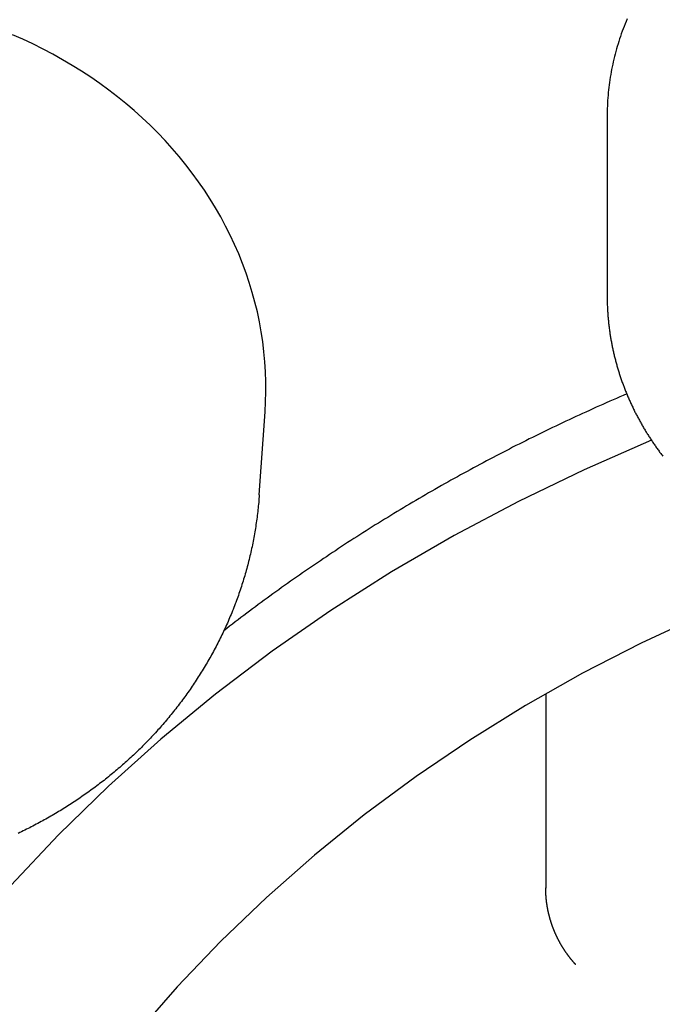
# Model space of a CAD drawing. Extents: x 1107 to 4046, y 937 to 3355.
# Tile 532 of 656: x 2218.86 to 2222.82, y 2666.3 to 2672.36. Entities that reach past the tile are written whole.
import ezdxf

# ---------------------------------------------------------------- set-up
doc = ezdxf.new("R2010")
doc.units = 0
doc.layers.add('KF_VIDA_L___C_REAR', color=7, linetype='CONTINUOUS')

# ---------------------------------------------------------------- blocks, each defined once
blk = doc.blocks.new('KF_VIDA_L___C_REAR')
at = {"layer": 'KF_VIDA_L___C_REAR'}
for p, q in [((35.5, 982.552208), (35.5, 982.152208)), ((35.5, 982.152208), (35.5, 981.44536)), ((33.359162, 980.222257), (33.394874, 980.732642)), ((35.122122, 978.998789), (35.122122, 977.803777))]:
    blk.add_line(p, q, dxfattribs=at)
for points in [[(35.6228, 983.15, 0), (35.6165, 983.135, 0), (35.6103, 983.119, 0), (35.6043, 983.104, 0), (35.5985, 983.089, 0), (35.5928, 983.074, 0), (35.5873, 983.058, 0), (35.582, 983.043, 0), (35.5768, 983.028, 0), (35.5718, 983.012, 0), (35.567, 982.997, 0), (35.5623, 982.981, 0), (35.5578, 982.966, 0), (35.5535, 982.95, 0), (35.5493, 982.934, 0), (35.5453, 982.919, 0), (35.5414, 982.903, 0), (35.5378, 982.887, 0), (35.5343, 982.871, 0), (35.5309, 982.856, 0), (35.5278, 982.84, 0), (35.5248, 982.824, 0), (35.522, 982.808, 0), (35.5193, 982.792, 0), (35.5168, 982.776, 0), (35.5145, 982.76, 0), (35.5124, 982.744, 0), (35.5104, 982.728, 0), (35.5086, 982.713, 0), (35.507, 982.697, 0), (35.5055, 982.681, 0), (35.5042, 982.665, 0), (35.5031, 982.648, 0), (35.5021, 982.632, 0), (35.5014, 982.616, 0), (35.5008, 982.6, 0), (35.5003, 982.584, 0), (35.5001, 982.568, 0), (35.5, 982.552, 0)], [(33.3949, 980.733, 0), (33.3983, 980.794, 0), (33.3999, 980.856, 0), (33.3996, 980.918, 0), (33.3976, 980.98, 0), (33.3937, 981.041, 0), (33.3881, 981.103, 0), (33.3806, 981.165, 0), (33.3713, 981.226, 0), (33.3602, 981.287, 0), (33.3473, 981.348, 0), (33.3326, 981.408, 0), (33.3161, 981.468, 0), (33.2979, 981.528, 0), (33.278, 981.587, 0), (33.2563, 981.646, 0), (33.2328, 981.705, 0), (33.2077, 981.763, 0), (33.1808, 981.82, 0), (33.1523, 981.876, 0), (33.1221, 981.932, 0), (33.0903, 981.988, 0), (33.0569, 982.042, 0), (33.0219, 982.096, 0), (32.9853, 982.149, 0), (32.9471, 982.202, 0), (32.9075, 982.253, 0), (32.8663, 982.303, 0), (32.8236, 982.353, 0), (32.7795, 982.402, 0), (32.734, 982.449, 0), (32.6871, 982.496, 0), (32.6389, 982.541, 0), (32.5893, 982.586, 0), (32.5385, 982.629, 0), (32.4863, 982.671, 0), (32.433, 982.712, 0), (32.3784, 982.752, 0), (32.3227, 982.791, 0), (32.2659, 982.828, 0), (32.208, 982.864, 0), (32.1491, 982.899, 0), (32.0891, 982.933, 0), (32.0282, 982.965, 0), (31.9664, 982.996, 0), (31.9036, 983.025, 0), (31.8401, 983.053, 0)], [(35.5, 981.445, 0), (35.5, 981.439, 0), (35.5001, 981.433, 0), (35.5001, 981.426, 0), (35.5002, 981.42, 0), (35.5003, 981.414, 0), (35.5005, 981.408, 0), (35.5006, 981.401, 0), (35.5008, 981.395, 0), (35.501, 981.389, 0), (35.5013, 981.382, 0), (35.5016, 981.376, 0), (35.5019, 981.37, 0), (35.5022, 981.364, 0), (35.5025, 981.357, 0), (35.5029, 981.351, 0), (35.5033, 981.345, 0), (35.5037, 981.339, 0), (35.5042, 981.332, 0), (35.5046, 981.326, 0), (35.5051, 981.32, 0), (35.5057, 981.313, 0), (35.5062, 981.307, 0), (35.5068, 981.301, 0), (35.5074, 981.295, 0), (35.508, 981.288, 0), (35.5087, 981.282, 0), (35.5093, 981.276, 0), (35.51, 981.27, 0), (35.5108, 981.263, 0), (35.5115, 981.257, 0), (35.5123, 981.251, 0), (35.5131, 981.245, 0), (35.5139, 981.238, 0), (35.5148, 981.232, 0), (35.5157, 981.226, 0), (35.5166, 981.22, 0), (35.5175, 981.213, 0), (35.5185, 981.207, 0), (35.5194, 981.201, 0), (35.5204, 981.195, 0), (35.5215, 981.189, 0), (35.5225, 981.182, 0), (35.5236, 981.176, 0), (35.5247, 981.17, 0), (35.5258, 981.164, 0), (35.527, 981.157, 0), (35.5282, 981.151, 0), (35.5294, 981.145, 0), (35.5306, 981.139, 0), (35.5318, 981.133, 0), (35.5331, 981.127, 0), (35.5344, 981.12, 0), (35.5358, 981.114, 0), (35.5371, 981.108, 0), (35.5385, 981.102, 0), (35.5399, 981.096, 0), (35.5413, 981.09, 0), (35.5428, 981.083, 0), (35.5442, 981.077, 0), (35.5458, 981.071, 0), (35.5473, 981.065, 0), (35.5488, 981.059, 0), (35.5504, 981.053, 0), (35.552, 981.047, 0), (35.5536, 981.041, 0), (35.5553, 981.034, 0), (35.557, 981.028, 0), (35.5587, 981.022, 0), (35.5604, 981.016, 0), (35.5621, 981.01, 0), (35.5639, 981.004, 0), (35.5657, 980.998, 0), (35.5675, 980.992, 0), (35.5694, 980.986, 0), (35.5712, 980.98, 0), (35.5731, 980.974, 0), (35.575, 980.968, 0), (35.577, 980.962, 0), (35.5789, 980.956, 0), (35.5809, 980.95, 0), (35.583, 980.944, 0), (35.585, 980.938, 0), (35.5871, 980.932, 0), (35.5891, 980.926, 0), (35.5913, 980.92, 0), (35.5934, 980.914, 0), (35.5956, 980.908, 0), (35.5977, 980.902, 0), (35.6, 980.896, 0), (35.6022, 980.89, 0), (35.6044, 980.884, 0), (35.6067, 980.878, 0), (35.609, 980.872, 0), (35.6114, 980.866, 0), (35.6137, 980.86, 0), (35.6161, 980.854, 0), (35.6185, 980.848, 0), (35.6209, 980.843, 0), (35.6234, 980.837, 0), (35.6258, 980.831, 0), (35.6283, 980.825, 0), (35.6308, 980.819, 0), (35.6334, 980.813, 0), (35.636, 980.807, 0), (35.6385, 980.802, 0), (35.6412, 980.796, 0), (35.6438, 980.79, 0), (35.6464, 980.784, 0), (35.6491, 980.778, 0), (35.6518, 980.773, 0), (35.6546, 980.767, 0), (35.6573, 980.761, 0), (35.6601, 980.755, 0), (35.6629, 980.75, 0), (35.6657, 980.744, 0), (35.6685, 980.738, 0), (35.6714, 980.732, 0), (35.6743, 980.727, 0), (35.6772, 980.721, 0), (35.6801, 980.715, 0), (35.6831, 980.71, 0), (35.6861, 980.704, 0), (35.6891, 980.698, 0), (35.6921, 980.693, 0), (35.6951, 980.687, 0), (35.6982, 980.681, 0), (35.7013, 980.676, 0), (35.7044, 980.67, 0), (35.7075, 980.665, 0), (35.7107, 980.659, 0), (35.7139, 980.653, 0), (35.7171, 980.648, 0), (35.7203, 980.642, 0), (35.7235, 980.637, 0), (35.7268, 980.631, 0), (35.7301, 980.626, 0), (35.7334, 980.62, 0), (35.7367, 980.615, 0), (35.7401, 980.609, 0), (35.7434, 980.604, 0), (35.7468, 980.598, 0), (35.7503, 980.593, 0), (35.7537, 980.587, 0), (35.7572, 980.582, 0), (35.7606, 980.577, 0), (35.7641, 980.571, 0), (35.7677, 980.566, 0), (35.7712, 980.56, 0), (35.7748, 980.555, 0), (35.7784, 980.55, 0), (35.782, 980.544, 0), (35.7856, 980.539, 0), (35.7893, 980.534, 0), (35.7929, 980.528, 0), (35.7966, 980.523, 0), (35.8003, 980.518, 0), (35.8041, 980.512, 0), (35.8078, 980.507, 0), (35.8116, 980.502, 0), (35.8154, 980.497, 0), (35.8192, 980.491, 0), (35.823, 980.486, 0), (35.8269, 980.481, 0), (35.8308, 980.476, 0), (35.8347, 980.471, 0), (35.8386, 980.466, 0), (35.8425, 980.46, 0)], [(35.6205, 980.843, 0), (35.5995, 980.834, 0), (35.5785, 980.825, 0), (35.5575, 980.816, 0), (35.5365, 980.807, 0), (35.5156, 980.798, 0), (35.4947, 980.789, 0), (35.4738, 980.779, 0), (35.4529, 980.77, 0), (35.4321, 980.761, 0), (35.4112, 980.751, 0), (35.3904, 980.742, 0), (35.3696, 980.732, 0), (35.3489, 980.723, 0), (35.3281, 980.713, 0), (35.3074, 980.704, 0), (35.2867, 980.694, 0), (35.2661, 980.684, 0), (35.2454, 980.675, 0), (35.2248, 980.665, 0), (35.2042, 980.655, 0), (35.1837, 980.645, 0), (35.1631, 980.636, 0), (35.1426, 980.626, 0), (35.1221, 980.616, 0), (35.1016, 980.606, 0), (35.0812, 980.596, 0), (35.0608, 980.586, 0), (35.0404, 980.576, 0), (35.02, 980.566, 0), (34.9996, 980.555, 0), (34.9793, 980.545, 0), (34.959, 980.535, 0), (34.9388, 980.525, 0), (34.9185, 980.515, 0), (34.8983, 980.504, 0), (34.8781, 980.494, 0), (34.8579, 980.483, 0), (34.8378, 980.473, 0), (34.8177, 980.462, 0), (34.7976, 980.452, 0), (34.7775, 980.441, 0), (34.7575, 980.431, 0), (34.7374, 980.42, 0), (34.7175, 980.409, 0), (34.6975, 980.399, 0), (34.6776, 980.388, 0), (34.6576, 980.377, 0), (34.6378, 980.366, 0), (34.6179, 980.356, 0), (34.5981, 980.345, 0), (34.5783, 980.334, 0), (34.5585, 980.323, 0), (34.5388, 980.312, 0), (34.519, 980.301, 0), (34.4993, 980.29, 0), (34.4797, 980.279, 0), (34.46, 980.267, 0), (34.4404, 980.256, 0), (34.4208, 980.245, 0), (34.4013, 980.234, 0), (34.3818, 980.222, 0), (34.3623, 980.211, 0), (34.3428, 980.2, 0), (34.3233, 980.188, 0), (34.3039, 980.177, 0), (34.2845, 980.165, 0), (34.2652, 980.154, 0), (34.2459, 980.142, 0), (34.2266, 980.131, 0), (34.2073, 980.119, 0), (34.188, 980.108, 0), (34.1688, 980.096, 0), (34.1496, 980.084, 0), (34.1305, 980.072, 0), (34.1113, 980.061, 0), (34.0922, 980.049, 0), (34.0732, 980.037, 0), (34.0541, 980.025, 0), (34.0351, 980.013, 0), (34.0161, 980.001, 0), (33.9972, 979.989, 0), (33.9783, 979.977, 0), (33.9594, 979.965, 0), (33.9405, 979.953, 0), (33.9217, 979.941, 0), (33.9029, 979.929, 0), (33.8841, 979.916, 0), (33.8653, 979.904, 0), (33.8466, 979.892, 0), (33.8279, 979.879, 0), (33.8093, 979.867, 0), (33.7907, 979.855, 0), (33.7721, 979.842, 0), (33.7535, 979.83, 0), (33.735, 979.817, 0), (33.7165, 979.805, 0), (33.698, 979.792, 0), (33.6796, 979.78, 0), (33.6612, 979.767, 0), (33.6428, 979.754, 0), (33.6244, 979.742, 0), (33.6061, 979.729, 0), (33.5878, 979.716, 0), (33.5696, 979.703, 0), (33.5514, 979.691, 0), (33.5332, 979.678, 0), (33.515, 979.665, 0), (33.4969, 979.652, 0), (33.4788, 979.639, 0), (33.4608, 979.626, 0), (33.4427, 979.613, 0), (33.4247, 979.6, 0), (33.4068, 979.587, 0), (33.3888, 979.574, 0), (33.3709, 979.56, 0), (33.3531, 979.547, 0), (33.3352, 979.534, 0), (33.3174, 979.521, 0), (33.2997, 979.507, 0), (33.2819, 979.494, 0), (33.2642, 979.481, 0), (33.2466, 979.467, 0), (33.2289, 979.454, 0), (33.2113, 979.441, 0), (33.1938, 979.427, 0), (33.1762, 979.414, 0), (33.1587, 979.4, 0), (33.1412, 979.386, 0)], [(35.7731, 980.558, 0), (35.3588, 980.377, 0), (34.9536, 980.182, 0), (34.5583, 979.973, 0), (34.1735, 979.749, 0), (33.8, 979.511, 0), (33.4383, 979.26, 0), (33.0892, 978.996, 0), (32.7533, 978.719, 0), (32.4311, 978.43, 0), (32.1233, 978.13, 0), (31.8303, 977.819, 0), (31.5528, 977.497, 0), (31.2911, 977.166, 0), (31.0458, 976.825, 0)], [(33.3592, 980.222, 0), (33.3583, 980.211, 0), (33.3574, 980.199, 0), (33.3565, 980.188, 0), (33.3555, 980.176, 0), (33.3544, 980.165, 0), (33.3533, 980.153, 0), (33.3521, 980.142, 0), (33.3509, 980.13, 0), (33.3496, 980.119, 0), (33.3482, 980.108, 0), (33.3468, 980.096, 0), (33.3454, 980.085, 0), (33.3439, 980.073, 0), (33.3423, 980.062, 0), (33.3407, 980.05, 0), (33.339, 980.039, 0), (33.3372, 980.028, 0), (33.3354, 980.016, 0), (33.3336, 980.005, 0), (33.3317, 979.994, 0), (33.3297, 979.982, 0), (33.3277, 979.971, 0), (33.3256, 979.96, 0), (33.3235, 979.948, 0), (33.3213, 979.937, 0), (33.319, 979.926, 0), (33.3167, 979.914, 0), (33.3144, 979.903, 0), (33.312, 979.892, 0), (33.3095, 979.881, 0), (33.307, 979.869, 0), (33.3044, 979.858, 0), (33.3018, 979.847, 0), (33.2991, 979.836, 0), (33.2964, 979.825, 0), (33.2936, 979.813, 0), (33.2908, 979.802, 0), (33.2879, 979.791, 0), (33.2849, 979.78, 0), (33.2819, 979.769, 0), (33.2789, 979.758, 0), (33.2758, 979.747, 0), (33.2726, 979.736, 0), (33.2694, 979.725, 0), (33.2661, 979.714, 0), (33.2628, 979.703, 0), (33.2594, 979.692, 0), (33.256, 979.681, 0), (33.2525, 979.67, 0), (33.249, 979.659, 0), (33.2454, 979.648, 0), (33.2418, 979.637, 0), (33.2381, 979.626, 0), (33.2343, 979.615, 0), (33.2305, 979.604, 0), (33.2267, 979.594, 0), (33.2228, 979.583, 0), (33.2188, 979.572, 0), (33.2148, 979.561, 0), (33.2108, 979.551, 0), (33.2067, 979.54, 0), (33.2025, 979.529, 0), (33.1983, 979.518, 0), (33.1941, 979.508, 0), (33.1898, 979.497, 0), (33.1854, 979.487, 0), (33.181, 979.476, 0), (33.1765, 979.465, 0), (33.172, 979.455, 0), (33.1674, 979.444, 0), (33.1628, 979.434, 0), (33.1582, 979.423, 0), (33.1535, 979.413, 0), (33.1487, 979.402, 0), (33.1439, 979.392, 0), (33.139, 979.382, 0), (33.1341, 979.371, 0), (33.1292, 979.361, 0), (33.1242, 979.351, 0), (33.1191, 979.34, 0), (33.114, 979.33, 0), (33.1089, 979.32, 0), (33.1037, 979.31, 0), (33.0985, 979.3, 0), (33.0932, 979.289, 0), (33.0878, 979.279, 0), (33.0825, 979.269, 0), (33.077, 979.259, 0), (33.0716, 979.249, 0), (33.066, 979.239, 0), (33.0605, 979.229, 0), (33.0549, 979.219, 0), (33.0492, 979.209, 0), (33.0435, 979.199, 0), (33.0378, 979.189, 0), (33.032, 979.18, 0), (33.0261, 979.17, 0), (33.0202, 979.16, 0), (33.0143, 979.15, 0), (33.0083, 979.14, 0), (33.0023, 979.131, 0), (32.9963, 979.121, 0), (32.9902, 979.111, 0), (32.984, 979.102, 0), (32.9778, 979.092, 0), (32.9716, 979.083, 0), (32.9653, 979.073, 0), (32.959, 979.064, 0), (32.9526, 979.054, 0), (32.9462, 979.045, 0), (32.9398, 979.035, 0), (32.9333, 979.026, 0), (32.9268, 979.016, 0), (32.9202, 979.007, 0), (32.9136, 978.998, 0), (32.9069, 978.989, 0), (32.9002, 978.979, 0), (32.8935, 978.97, 0), (32.8867, 978.961, 0), (32.8799, 978.952, 0), (32.873, 978.943, 0), (32.8661, 978.934, 0), (32.8592, 978.925, 0), (32.8522, 978.916, 0), (32.8452, 978.907, 0), (32.8381, 978.898, 0), (32.831, 978.889, 0), (32.8239, 978.88, 0), (32.8167, 978.871, 0), (32.8095, 978.862, 0), (32.8023, 978.853, 0), (32.795, 978.845, 0), (32.7876, 978.836, 0), (32.7803, 978.827, 0), (32.7729, 978.819, 0), (32.7654, 978.81, 0), (32.7579, 978.802, 0), (32.7504, 978.793, 0), (32.7429, 978.784, 0), (32.7353, 978.776, 0), (32.7277, 978.768, 0), (32.72, 978.759, 0), (32.7123, 978.751, 0), (32.7046, 978.742, 0), (32.6968, 978.734, 0), (32.689, 978.726, 0), (32.6811, 978.718, 0), (32.6733, 978.709, 0), (32.6654, 978.701, 0), (32.6574, 978.693, 0), (32.6494, 978.685, 0), (32.6414, 978.677, 0), (32.6334, 978.669, 0), (32.6253, 978.661, 0), (32.6172, 978.653, 0), (32.609, 978.645, 0), (32.6008, 978.637, 0), (32.5926, 978.63, 0), (32.5844, 978.622, 0), (32.5761, 978.614, 0), (32.5678, 978.606, 0), (32.5594, 978.599, 0), (32.551, 978.591, 0), (32.5426, 978.583, 0), (32.5342, 978.576, 0), (32.5257, 978.568, 0), (32.5172, 978.561, 0), (32.5087, 978.553, 0), (32.5001, 978.546, 0), (32.4915, 978.538, 0), (32.4829, 978.531, 0), (32.4742, 978.524, 0), (32.4655, 978.516, 0), (32.4568, 978.509, 0), (32.448, 978.502, 0), (32.4392, 978.495, 0), (32.4304, 978.488, 0), (32.4216, 978.48, 0), (32.4127, 978.473, 0), (32.4038, 978.466, 0), (32.3949, 978.459, 0), (32.3859, 978.452, 0), (32.3769, 978.446, 0), (32.3679, 978.439, 0), (32.3589, 978.432, 0), (32.3498, 978.425, 0), (32.3407, 978.418, 0), (32.3316, 978.412, 0), (32.3224, 978.405, 0), (32.3133, 978.398, 0), (32.3041, 978.392, 0), (32.2948, 978.385, 0), (32.2856, 978.379, 0), (32.2763, 978.372, 0), (32.267, 978.366, 0), (32.2576, 978.359, 0), (32.2483, 978.353, 0), (32.2389, 978.346, 0), (32.2295, 978.34, 0), (32.22, 978.334, 0), (32.2106, 978.328, 0), (32.2011, 978.322, 0), (32.1915, 978.315, 0), (32.182, 978.309, 0), (32.1724, 978.303, 0), (32.1629, 978.297, 0), (32.1532, 978.291, 0), (32.1436, 978.285, 0), (32.134, 978.279, 0), (32.1243, 978.274, 0), (32.1146, 978.268, 0), (32.1048, 978.262, 0), (32.0951, 978.256, 0), (32.0853, 978.25, 0), (32.0755, 978.245, 0), (32.0657, 978.239, 0), (32.0559, 978.234, 0), (32.046, 978.228, 0), (32.0361, 978.223, 0), (32.0262, 978.217, 0), (32.0163, 978.212, 0), (32.0063, 978.206, 0), (31.9963, 978.201, 0), (31.9864, 978.196, 0), (31.9763, 978.19, 0), (31.9663, 978.185, 0), (31.9563, 978.18, 0), (31.9462, 978.175, 0), (31.9361, 978.17, 0), (31.926, 978.165, 0), (31.9158, 978.16, 0), (31.9057, 978.155, 0), (31.8955, 978.15, 0), (31.8853, 978.145, 0), (31.8751, 978.14, 0)], [(36.8445, 979.783, 0), (36.4586, 979.64, 0), (36.0802, 979.482, 0), (35.71, 979.31, 0), (35.3487, 979.125, 0), (34.997, 978.926, 0), (34.6554, 978.714, 0), (34.3247, 978.49, 0), (34.0055, 978.254, 0), (33.6983, 978.005, 0), (33.4038, 977.746, 0), (33.1224, 977.476, 0), (32.8547, 977.196, 0), (32.6012, 976.906, 0)], [(35.3065, 977.333, 0), (35.3056, 977.334, 0), (35.3048, 977.335, 0), (35.3039, 977.336, 0), (35.303, 977.336, 0), (35.3022, 977.337, 0), (35.3013, 977.338, 0), (35.3004, 977.339, 0), (35.2996, 977.34, 0), (35.2987, 977.341, 0), (35.2979, 977.342, 0), (35.297, 977.343, 0), (35.2961, 977.344, 0), (35.2953, 977.345, 0), (35.2944, 977.346, 0), (35.2936, 977.347, 0), (35.2927, 977.348, 0), (35.2919, 977.349, 0), (35.2911, 977.35, 0), (35.2902, 977.351, 0), (35.2894, 977.352, 0), (35.2885, 977.353, 0), (35.2877, 977.354, 0), (35.2868, 977.355, 0), (35.286, 977.356, 0), (35.2852, 977.357, 0), (35.2843, 977.358, 0), (35.2835, 977.359, 0), (35.2827, 977.36, 0), (35.2818, 977.361, 0), (35.281, 977.362, 0), (35.2802, 977.363, 0), (35.2794, 977.364, 0), (35.2786, 977.365, 0), (35.2777, 977.366, 0), (35.2769, 977.367, 0), (35.2761, 977.368, 0), (35.2753, 977.369, 0), (35.2745, 977.37, 0), (35.2737, 977.371, 0), (35.2728, 977.372, 0), (35.272, 977.373, 0), (35.2712, 977.374, 0), (35.2704, 977.375, 0), (35.2696, 977.376, 0), (35.2688, 977.378, 0), (35.268, 977.379, 0), (35.2672, 977.38, 0), (35.2664, 977.381, 0), (35.2656, 977.382, 0), (35.2648, 977.383, 0), (35.264, 977.384, 0), (35.2632, 977.385, 0), (35.2625, 977.386, 0), (35.2617, 977.387, 0), (35.2609, 977.388, 0), (35.2601, 977.389, 0), (35.2593, 977.39, 0), (35.2585, 977.391, 0), (35.2578, 977.392, 0), (35.257, 977.393, 0), (35.2562, 977.394, 0), (35.2554, 977.395, 0), (35.2547, 977.396, 0), (35.2539, 977.398, 0), (35.2531, 977.399, 0), (35.2524, 977.4, 0), (35.2516, 977.401, 0), (35.2508, 977.402, 0), (35.2501, 977.403, 0), (35.2493, 977.404, 0), (35.2486, 977.405, 0), (35.2478, 977.406, 0), (35.247, 977.407, 0), (35.2463, 977.408, 0), (35.2455, 977.409, 0), (35.2448, 977.41, 0), (35.2441, 977.412, 0), (35.2433, 977.413, 0), (35.2426, 977.414, 0), (35.2418, 977.415, 0), (35.2411, 977.416, 0), (35.2403, 977.417, 0), (35.2396, 977.418, 0), (35.2389, 977.419, 0), (35.2381, 977.42, 0), (35.2374, 977.421, 0), (35.2367, 977.423, 0), (35.236, 977.424, 0), (35.2352, 977.425, 0), (35.2345, 977.426, 0), (35.2338, 977.427, 0), (35.2331, 977.428, 0), (35.2324, 977.429, 0), (35.2316, 977.43, 0), (35.2309, 977.431, 0), (35.2302, 977.433, 0), (35.2295, 977.434, 0), (35.2288, 977.435, 0), (35.2281, 977.436, 0), (35.2274, 977.437, 0), (35.2267, 977.438, 0), (35.226, 977.439, 0), (35.2253, 977.44, 0), (35.2246, 977.442, 0), (35.2239, 977.443, 0), (35.2232, 977.444, 0), (35.2225, 977.445, 0), (35.2218, 977.446, 0), (35.2212, 977.447, 0), (35.2205, 977.448, 0), (35.2198, 977.45, 0), (35.2191, 977.451, 0), (35.2184, 977.452, 0), (35.2178, 977.453, 0), (35.2171, 977.454, 0), (35.2164, 977.455, 0), (35.2158, 977.457, 0), (35.2151, 977.458, 0), (35.2144, 977.459, 0), (35.2138, 977.46, 0), (35.2131, 977.461, 0), (35.2124, 977.462, 0), (35.2118, 977.463, 0), (35.2111, 977.465, 0), (35.2105, 977.466, 0), (35.2098, 977.467, 0), (35.2092, 977.468, 0), (35.2085, 977.469, 0), (35.2079, 977.47, 0), (35.2072, 977.472, 0), (35.2066, 977.473, 0), (35.206, 977.474, 0), (35.2053, 977.475, 0), (35.2047, 977.476, 0), (35.2041, 977.478, 0), (35.2034, 977.479, 0), (35.2028, 977.48, 0), (35.2022, 977.481, 0), (35.2015, 977.482, 0), (35.2009, 977.484, 0), (35.2003, 977.485, 0), (35.1997, 977.486, 0), (35.1991, 977.487, 0), (35.1985, 977.488, 0), (35.1978, 977.489, 0), (35.1972, 977.491, 0), (35.1966, 977.492, 0), (35.196, 977.493, 0), (35.1954, 977.494, 0), (35.1948, 977.495, 0), (35.1942, 977.497, 0), (35.1936, 977.498, 0), (35.193, 977.499, 0), (35.1924, 977.5, 0), (35.1919, 977.502, 0), (35.1913, 977.503, 0), (35.1907, 977.504, 0), (35.1901, 977.505, 0), (35.1895, 977.506, 0), (35.1889, 977.508, 0), (35.1884, 977.509, 0), (35.1878, 977.51, 0), (35.1872, 977.511, 0), (35.1867, 977.512, 0), (35.1861, 977.514, 0), (35.1855, 977.515, 0), (35.185, 977.516, 0), (35.1844, 977.517, 0), (35.1838, 977.519, 0), (35.1833, 977.52, 0), (35.1827, 977.521, 0), (35.1822, 977.522, 0), (35.1816, 977.524, 0), (35.1811, 977.525, 0), (35.1805, 977.526, 0), (35.18, 977.527, 0), (35.1795, 977.529, 0), (35.1789, 977.53, 0), (35.1784, 977.531, 0), (35.1779, 977.532, 0), (35.1773, 977.533, 0), (35.1768, 977.535, 0), (35.1763, 977.536, 0), (35.1757, 977.537, 0), (35.1752, 977.538, 0), (35.1747, 977.54, 0), (35.1742, 977.541, 0), (35.1737, 977.542, 0), (35.1732, 977.543, 0), (35.1726, 977.545, 0), (35.1721, 977.546, 0), (35.1716, 977.547, 0), (35.1711, 977.549, 0), (35.1706, 977.55, 0), (35.1701, 977.551, 0), (35.1696, 977.552, 0), (35.1691, 977.554, 0), (35.1687, 977.555, 0), (35.1682, 977.556, 0), (35.1677, 977.557, 0), (35.1672, 977.559, 0), (35.1667, 977.56, 0), (35.1662, 977.561, 0), (35.1658, 977.562, 0), (35.1653, 977.564, 0), (35.1648, 977.565, 0), (35.1643, 977.566, 0), (35.1639, 977.568, 0), (35.1634, 977.569, 0), (35.1629, 977.57, 0), (35.1625, 977.571, 0), (35.162, 977.573, 0), (35.1616, 977.574, 0), (35.1611, 977.575, 0), (35.1607, 977.577, 0), (35.1602, 977.578, 0), (35.1598, 977.579, 0), (35.1593, 977.58, 0), (35.1589, 977.582, 0), (35.1585, 977.583, 0), (35.158, 977.584, 0), (35.1576, 977.586, 0), (35.1572, 977.587, 0), (35.1567, 977.588, 0), (35.1563, 977.59, 0), (35.1559, 977.591, 0), (35.1555, 977.592, 0), (35.155, 977.593, 0), (35.1546, 977.595, 0), (35.1542, 977.596, 0), (35.1538, 977.597, 0), (35.1534, 977.599, 0), (35.153, 977.6, 0), (35.1526, 977.601, 0), (35.1522, 977.603, 0), (35.1518, 977.604, 0), (35.1514, 977.605, 0), (35.151, 977.606, 0), (35.1506, 977.608, 0), (35.1502, 977.609, 0), (35.1498, 977.61, 0), (35.1495, 977.612, 0), (35.1491, 977.613, 0), (35.1487, 977.614, 0), (35.1483, 977.616, 0), (35.1479, 977.617, 0), (35.1476, 977.618, 0), (35.1472, 977.62, 0), (35.1468, 977.621, 0), (35.1465, 977.622, 0), (35.1461, 977.624, 0), (35.1458, 977.625, 0), (35.1454, 977.626, 0), (35.1451, 977.628, 0), (35.1447, 977.629, 0), (35.1444, 977.63, 0), (35.144, 977.632, 0), (35.1437, 977.633, 0), (35.1433, 977.634, 0), (35.143, 977.636, 0), (35.1427, 977.637, 0), (35.1423, 977.638, 0), (35.142, 977.64, 0), (35.1417, 977.641, 0), (35.1414, 977.642, 0), (35.141, 977.644, 0), (35.1407, 977.645, 0), (35.1404, 977.646, 0), (35.1401, 977.648, 0), (35.1398, 977.649, 0), (35.1395, 977.65, 0), (35.1392, 977.652, 0), (35.1389, 977.653, 0), (35.1386, 977.654, 0), (35.1383, 977.656, 0), (35.138, 977.657, 0), (35.1377, 977.658, 0), (35.1374, 977.66, 0), (35.1371, 977.661, 0), (35.1368, 977.662, 0), (35.1365, 977.664, 0), (35.1363, 977.665, 0), (35.136, 977.666, 0), (35.1357, 977.668, 0), (35.1354, 977.669, 0), (35.1352, 977.67, 0), (35.1349, 977.672, 0), (35.1346, 977.673, 0), (35.1344, 977.675, 0), (35.1341, 977.676, 0), (35.1339, 977.677, 0), (35.1336, 977.679, 0), (35.1334, 977.68, 0), (35.1331, 977.681, 0), (35.1329, 977.683, 0), (35.1326, 977.684, 0), (35.1324, 977.685, 0), (35.1322, 977.687, 0), (35.1319, 977.688, 0), (35.1317, 977.689, 0), (35.1315, 977.691, 0), (35.1312, 977.692, 0), (35.131, 977.694, 0), (35.1308, 977.695, 0), (35.1306, 977.696, 0), (35.1304, 977.698, 0), (35.1302, 977.699, 0), (35.1299, 977.7, 0), (35.1297, 977.702, 0), (35.1295, 977.703, 0), (35.1293, 977.704, 0), (35.1291, 977.706, 0), (35.1289, 977.707, 0), (35.1287, 977.709, 0), (35.1286, 977.71, 0), (35.1284, 977.711, 0), (35.1282, 977.713, 0), (35.128, 977.714, 0), (35.1278, 977.715, 0), (35.1276, 977.717, 0), (35.1275, 977.718, 0), (35.1273, 977.72, 0), (35.1271, 977.721, 0), (35.127, 977.722, 0), (35.1268, 977.724, 0), (35.1266, 977.725, 0), (35.1265, 977.726, 0), (35.1263, 977.728, 0), (35.1262, 977.729, 0), (35.126, 977.731, 0), (35.1259, 977.732, 0), (35.1257, 977.733, 0), (35.1256, 977.735, 0), (35.1255, 977.736, 0), (35.1253, 977.737, 0), (35.1252, 977.739, 0), (35.1251, 977.74, 0), (35.1249, 977.742, 0), (35.1248, 977.743, 0), (35.1247, 977.744, 0), (35.1246, 977.746, 0), (35.1245, 977.747, 0), (35.1244, 977.748, 0), (35.1242, 977.75, 0), (35.1241, 977.751, 0), (35.124, 977.753, 0), (35.1239, 977.754, 0), (35.1238, 977.755, 0), (35.1237, 977.757, 0), (35.1236, 977.758, 0), (35.1236, 977.759, 0), (35.1235, 977.761, 0), (35.1234, 977.762, 0), (35.1233, 977.764, 0), (35.1232, 977.765, 0), (35.1231, 977.766, 0), (35.1231, 977.768, 0), (35.123, 977.769, 0), (35.1229, 977.771, 0), (35.1229, 977.772, 0), (35.1228, 977.773, 0), (35.1227, 977.775, 0), (35.1227, 977.776, 0), (35.1226, 977.777, 0), (35.1226, 977.779, 0), (35.1225, 977.78, 0), (35.1225, 977.782, 0), (35.1224, 977.783, 0), (35.1224, 977.784, 0), (35.1224, 977.786, 0), (35.1223, 977.787, 0), (35.1223, 977.789, 0), (35.1223, 977.79, 0), (35.1222, 977.791, 0), (35.1222, 977.793, 0), (35.1222, 977.794, 0), (35.1222, 977.795, 0), (35.1222, 977.797, 0), (35.1221, 977.798, 0), (35.1221, 977.8, 0), (35.1221, 977.801, 0), (35.1221, 977.802, 0), (35.1221, 977.804, 0)]]:
    blk.add_polyline3d(points, dxfattribs=at)

msp = doc.modelspace()

# ---------------------------------------------------------------- block references
at = {"layer": 'KF_VIDA_L___C_REAR'}
msp.add_blockref('KF_VIDA_L___C_REAR', (2186.9791, 1689.2132), dxfattribs=at)

doc.saveas('drawing.dxf')
